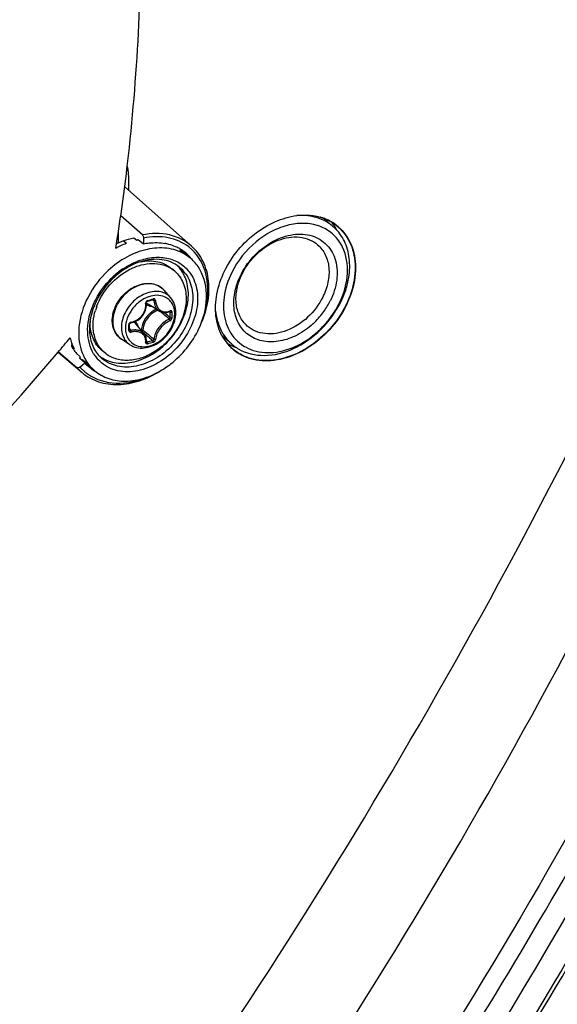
# Model space of a CAD drawing. Header units: millimetres. Extents: x 0 to 420, y 0 to 297.
# Tile 395 of 502: x 385.27 to 389.77, y 191.56 to 199.8. Entities that reach past the tile are written whole.
import ezdxf

# ---------------------------------------------------------------- set-up
doc = ezdxf.new("R2010")
doc.units = ezdxf.units.MM
doc.header["$LTSCALE"] = 23.1
doc.layers.get('0').update_dxf_attribs({"linetype": 'CONTINUOUS'})
doc.layers.add('02___PRT_ALL_AXES', color=7, linetype='CONTINUOUS')

msp = doc.modelspace()

# ---------------------------------------------------------------- linework, layer by layer
at = {"color": 7, "linetype": 'CONTINUOUS'}
for p, q in [((386.148, 198.4042), (386.7078, 197.9063)), ((386.2966, 197.9994), (386.1147, 198.1597)), ((386.0965, 197.932), (386.0965, 198.0373)), ((386.1386, 197.9504), (386.0789, 197.9242)), ((386.1386, 197.9504), (386.1631, 197.9302)), ((386.2252, 197.9754), (386.2497, 197.9552)), ((386.2619, 197.962), (386.2595, 197.9568)), ((386.2619, 197.962), (386.3065, 197.9253)), ((386.3065, 197.9735), (386.3065, 197.9253)), ((386.073, 197.8888), (386.0789, 197.9242)), ((386.0735, 197.8881), (386.0793, 197.9237)), ((386.6107, 197.8753), (386.693, 197.8096)), ((386.5683, 197.695), (386.5433, 197.7167)), ((386.5332, 197.4751), (386.4778, 197.5376)), ((386.3381, 197.4438), (386.3529, 197.4479)), ((386.3529, 197.4479), (386.3618, 197.4504)), ((386.3618, 197.4504), (386.3706, 197.453)), ((386.3706, 197.453), (386.3854, 197.4574)), ((386.3823, 197.4565), (386.3934, 197.4505)), ((386.3854, 197.4574), (386.386, 197.4576)), ((386.386, 197.4576), (386.3871, 197.4577)), ((386.3871, 197.4577), (386.388, 197.4576)), ((386.388, 197.4576), (386.3888, 197.4574)), ((386.3888, 197.4574), (386.3891, 197.4573)), ((386.3183, 197.3572), (386.3229, 197.3695)), ((386.3229, 197.3695), (386.3265, 197.3821)), ((386.3265, 197.3821), (386.3289, 197.3949)), ((386.3289, 197.3949), (386.3301, 197.4078)), ((386.3293, 197.4326), (386.3296, 197.4342)), ((386.3293, 197.4312), (386.3293, 197.4326)), ((386.3301, 197.4207), (386.3293, 197.4312)), ((386.3296, 197.4342), (386.33, 197.4357)), ((386.33, 197.4357), (386.3307, 197.4372)), ((386.3301, 197.4078), (386.3301, 197.4207)), ((386.3307, 197.4372), (386.3315, 197.4387)), ((386.3315, 197.4387), (386.3325, 197.44)), ((386.3325, 197.44), (386.3337, 197.4412)), ((386.3337, 197.4412), (386.3349, 197.4422)), ((386.3349, 197.4422), (386.3362, 197.443)), ((386.3362, 197.443), (386.3375, 197.4436)), ((386.3375, 197.4436), (386.3381, 197.4438)), ((386.4392, 197.3613), (386.3464, 197.4189)), ((386.2473, 197.28), (386.2588, 197.2868)), ((386.2588, 197.2868), (386.2697, 197.2945)), ((386.2697, 197.2945), (386.2799, 197.3032)), ((386.2799, 197.3032), (386.2894, 197.3126)), ((386.2894, 197.3126), (386.298, 197.3229)), ((386.298, 197.3229), (386.3058, 197.3338)), ((386.3058, 197.3338), (386.3125, 197.3452)), ((386.3125, 197.3452), (386.3183, 197.3572)), ((386.4391, 197.3614), (386.4429, 197.3591)), ((386.4429, 197.3591), (386.4513, 197.3551)), ((386.4513, 197.3551), (386.4601, 197.352)), ((386.4601, 197.352), (386.4693, 197.35)), ((386.4693, 197.35), (386.4789, 197.3489)), ((386.4789, 197.3489), (386.4886, 197.3489)), ((386.4795, 197.3489), (386.4819, 197.3469)), ((386.4886, 197.3489), (386.4985, 197.35)), ((386.4985, 197.35), (386.5085, 197.3521)), ((386.5085, 197.3521), (386.5185, 197.3552)), ((386.5185, 197.3552), (386.526, 197.3582)), ((386.5231, 197.3571), (386.5301, 197.3533)), ((386.5269, 197.3589), (386.526, 197.3582)), ((386.526, 197.3582), (386.5273, 197.3586)), ((386.5273, 197.3586), (386.5278, 197.3587)), ((386.1898, 197.2537), (386.19, 197.255)), ((386.1898, 197.2529), (386.1898, 197.2537)), ((386.1899, 197.2342), (386.1898, 197.2529)), ((386.1898, 197.2056), (386.1899, 197.2291)), ((386.1898, 197.2125), (386.1991, 197.2001)), ((386.1898, 197.2052), (386.1898, 197.2056)), ((386.1899, 197.2044), (386.1898, 197.2052)), ((386.1899, 197.2291), (386.1899, 197.2342)), ((386.1901, 197.2037), (386.1899, 197.2044)), ((386.19, 197.255), (386.1905, 197.2564)), ((386.1904, 197.2032), (386.1901, 197.2037)), ((386.1905, 197.2564), (386.1912, 197.2578)), ((386.1912, 197.2578), (386.1921, 197.2591)), ((386.1921, 197.2591), (386.1932, 197.2604)), ((386.1932, 197.2604), (386.1945, 197.2615)), ((386.1945, 197.2615), (386.1958, 197.2624)), ((386.1958, 197.2624), (386.1972, 197.2632)), ((386.1972, 197.2632), (386.1987, 197.2638)), ((386.1987, 197.2638), (386.2001, 197.2642)), ((386.2001, 197.2642), (386.2006, 197.2643)), ((386.2006, 197.2643), (386.2102, 197.2661)), ((386.2102, 197.2661), (386.2229, 197.2697)), ((386.2229, 197.2697), (386.2353, 197.2743)), ((386.2353, 197.2743), (386.2473, 197.28)), ((386.3114, 197.1725), (386.2414, 197.2558)), ((386.2884, 197.2052), (386.2848, 197.2042)), ((386.1918, 197.0808), (386.122, 197.1267)), ((386.298, 197.1884), (386.3314, 197.1601)), ((386.3161, 197.1662), (386.3114, 197.1724)), ((386.3209, 197.1584), (386.3161, 197.1662)), ((386.3247, 197.15), (386.3209, 197.1584)), ((386.3275, 197.1411), (386.3247, 197.15)), ((386.3294, 197.1318), (386.3275, 197.1411)), ((386.3302, 197.1222), (386.3294, 197.1318)), ((386.33, 197.1123), (386.3302, 197.1222)), ((385.7044, 197.0951), (385.7026, 197.0691)), ((385.7026, 197.0691), (385.7261, 197.047)), ((385.7184, 197.0429), (385.7189, 197.0421)), ((385.7184, 197.0428), (385.7189, 197.0421)), ((385.7261, 197.047), (385.7257, 197.0477)), ((385.9791, 197.0147), (385.9541, 197.0363)), ((386.3292, 197.1043), (386.3301, 197.1034)), ((386.3292, 197.1042), (386.3293, 197.1042)), ((386.3293, 197.1051), (386.33, 197.1123)), ((386.3293, 197.1046), (386.3293, 197.1051)), ((386.3293, 197.1042), (386.3293, 197.1046)), ((386.3293, 197.1042), (386.3293, 197.1041)), ((386.3293, 197.1041), (386.3293, 197.1042)), ((386.3299, 197.1113), (386.3359, 197.1031)), ((386.3299, 197.1113), (386.3327, 197.1076)), ((386.3301, 197.1034), (386.331, 197.1029)), ((385.5901, 197.0173), (385.7911, 196.8478)), ((385.5931, 197.0208), (385.7484, 196.8897)), ((385.7459, 197.0066), (385.7695, 196.9845)), ((385.7753, 196.9784), (385.7705, 196.969)), ((385.8134, 196.9288), (385.7705, 196.969)), ((385.7946, 196.9583), (385.8835, 196.8749)), ((385.7734, 196.8942), (385.8134, 196.9288)), ((385.8351, 196.9067), (385.8134, 196.9288))]:
    msp.add_line(p, q, dxfattribs=at)
for centre, radius, start, end in [((387.6696, 197.7362), 0.4285, 73.89793, 74.11089), ((387.6715, 197.7423), 0.4221, 70.20458, 73.90605), ((387.6742, 197.75), 0.4139, 68.77439, 70.1967), ((387.6754, 197.7532), 0.4105, 68.01317, 68.77345), ((387.68, 197.764), 0.3987, 59.95201, 68.04144), ((387.686, 197.7749), 0.3863, 54.51833, 59.91981), ((387.6857, 197.777), 0.3829, 49.13106, 59.06923), ((387.579, 197.857), 0.3925, 33.73592, 39.30374), ((387.6569, 197.7925), 0.365, 44.61818, 49.11135), ((387.572, 197.8522), 0.4009, 31.19903, 33.7439), ((387.6884, 197.7783), 0.3821, 52.76163, 54.50934), ((387.5686, 197.8502), 0.4048, 30.58992, 31.20176), ((387.6545, 197.7902), 0.3683, 41.64217, 44.61615), ((387.5626, 197.8467), 0.4118, 27.10499, 30.58132), ((386.3618, 197.4141), 0.5526, 100.33091, 101.70187), ((386.4128, 197.523), 0.4116, 75.01192, 79.76012), ((386.4194, 197.5469), 0.3869, 66.2771, 75.0359), ((386.4273, 197.5656), 0.3666, 59.92592, 66.23283), ((386.4303, 197.571), 0.3604, 59.30474, 59.90671), ((386.4327, 197.575), 0.3557, 51.38912, 59.31351), ((386.3817, 197.576), 0.3867, 43.29663, 47.2978), ((386.45, 197.5966), 0.3829, 47.57215, 52.21409), ((386.4493, 197.5958), 0.384, 42.93519, 47.56836), ((386.4733, 197.5344), 0.3521, 51.40492, 60.41329), ((386.4342, 197.5771), 0.3531, 44.16412, 51.36607), ((386.4002, 197.5935), 0.3613, 39.0989, 43.29239), ((386.4106, 197.6021), 0.3477, 38.13841, 39.07755), ((386.4316, 197.5747), 0.3566, 38.9283, 44.15239), ((386.4278, 197.5716), 0.3616, 36.7498, 38.93304), ((386.5113, 197.1546), 0.6763, 123.94033, 130.92048), ((386.4019, 197.5028), 0.2542, 49.1138, 56.51182), ((386.3901, 197.5401), 0.2837, 42.65384, 45.69266), ((386.3893, 197.5393), 0.2849, 42.00251, 42.65523), ((386.3868, 197.5372), 0.2882, 34.71844, 41.98672), ((386.424, 197.5079), 0.2877, 34.74605, 51.27615), ((386.5207, 197.1433), 0.6909, 130.90081, 132.28464), ((387.6763, 197.3885), 0.6204, 152.24213, 153.6682), ((386.3626, 197.4355), 0.1539, 50.53518, 52.38989), ((386.3627, 197.4357), 0.1537, 47.20358, 50.53486), ((386.3622, 197.4352), 0.1545, 41.53019, 47.1948), ((385.808, 199.3833), 2.0045, 285.39308, 286.80749), ((386.4288, 197.2521), 0.2432, 108.97761, 109.22935), ((387.2929, 197.7337), 0.6445, 324.44369, 333.60871), ((386.4541, 197.1718), 0.6194, 158.58314, 159.04535), ((386.4654, 197.1673), 0.6316, 156.18061, 158.57639), ((386.3927, 197.2227), 0.5108, 159.68136, 163.43785), ((386.3937, 197.4952), 0.0898, 224.14979, 225.13489), ((386.3939, 197.4954), 0.0901, 225.16768, 238.19258), ((386.4948, 197.1935), 0.202, 114.0645, 126.40526), ((386.4832, 197.4646), 0.1103, 292.2624, 294.07545), ((387.2865, 197.7516), 0.7351, 333.6699, 334.84081), ((386.3415, 197.2091), 0.4886, 170.97769, 172.64117), ((386.2578, 197.2639), 0.3988, 176.85169, 179.98582), ((386.5086, 197.1756), 0.2113, 135.09832, 148.10442), ((378.3422, 187.7872), 12.5417, 49.56104, 49.72441), ((379.0773, 188.6486), 11.4092, 49.26308, 49.56466), ((378.4988, 187.8506), 12.4061, 49.65654, 49.94798), ((386.4844, 197.4616), 0.1071, 290.31697, 292.26307), ((385.0648, 197.3296), 1.4654, 0.00233, 0.92882), ((385.1135, 197.3296), 1.4168, 359.05537, 0.00295), ((385.0666, 197.3287), 1.4783, 0.0024, 0.92888), ((385.1157, 197.3287), 1.4292, 359.05547, 0.00301), ((387.2759, 197.7455), 0.6653, 314.40399, 324.47463), ((386.3308, 197.2105), 0.4778, 172.64471, 173.57186), ((384.0425, 197.2243), 2.1407, 0.00233, 0.64253), ((384.1225, 197.2243), 2.0607, 359.34524, 0.00194), ((386.1871, 197.2056), 0.00271, 351.60329, 359.32144), ((386.2059, 197.2485), 0.0216, 99.06376, 106.76369), ((386.1723, 197.1978), 0.0902, 40.02572, 53.88647), ((386.1571, 197.1975), 0.1114, 16.50857, 23.3442), ((393.9542, 206.2894), 11.8794, 229.89404, 230.16205), ((387.2832, 197.7379), 0.6547, 312.46247, 312.99321), ((387.2807, 197.7406), 0.6584, 312.99401, 314.4015), ((370.4414, 209.7911), 19.8157, 319.86167, 320.31526), ((386.0936, 197.2437), 0.4171, 194.7631, 200.91006), ((393.4443, 205.5817), 11.0235, 229.81565, 230.16603), ((385.9611, 198.4902), 1.4368, 285.12112, 287.07727), ((393.0058, 205.1522), 10.3986, 230.16047, 230.51372), ((387.3265, 197.3496), 0.4118, 208.03353, 210.36327), ((387.315, 197.3427), 0.3984, 210.34232, 218.41541), ((386.0279, 197.2474), 0.371, 208.72649, 210.70742), ((386.067, 197.2334), 0.3885, 200.89904, 208.5514), ((386.0226, 197.2442), 0.3648, 210.70555, 213.50232), ((386.0144, 197.2387), 0.3549, 213.62951, 220.83979), ((386.1456, 197.2069), 0.2543, 221.70798, 229.09647), ((385.9618, 198.4883), 1.4495, 285.13021, 287.08635), ((387.305, 197.335), 0.3858, 218.44356, 223.82023), ((387.3032, 197.3353), 0.3828, 219.31033, 229.0826), ((387.2082, 197.4284), 0.3911, 239.06664, 243.5477), ((387.3023, 197.3325), 0.3822, 223.82925, 227.30885), ((387.2105, 197.433), 0.3963, 243.54192, 244.52578), ((387.2132, 197.4388), 0.4027, 244.53218, 247.81325), ((387.2846, 197.3628), 0.3665, 229.11804, 233.84071), ((387.2157, 197.4446), 0.409, 247.80754, 248.77339), ((387.2171, 197.4485), 0.4131, 248.77465, 250.46089), ((387.2861, 197.3648), 0.3689, 233.83939, 235.874), ((387.2878, 197.3675), 0.3721, 235.87753, 239.68187), ((386.0324, 197.2119), 0.3477, 220.85049, 222.80804), ((386.1473, 197.1467), 0.3795, 208.25195, 208.50269), ((386.1391, 197.1421), 0.3701, 208.47923, 214.6989), ((386.1569, 197.1658), 0.3128, 210.79009, 214.71405), ((386.1507, 197.1616), 0.3052, 214.72363, 222.49614), ((386.1355, 197.1743), 0.2748, 214.69889, 226.77666), ((386.1062, 197.212), 0.2824, 231.41242, 236.28994), ((386.0465, 197.1505), 0.396, 221.18357, 229.84642), ((386.0624, 197.1488), 0.3851, 221.37611, 225.97491), ((386.061, 197.1473), 0.3831, 225.97758, 230.58978), ((386.034, 197.2055), 0.3541, 233.68307, 237.60805), ((386.1265, 197.1334), 0.3548, 214.70639, 226.77538), ((386.0766, 197.1641), 0.3531, 226.82671, 227.67453), ((386.0764, 197.1639), 0.3527, 227.67481, 232.31612), ((386.036, 197.2088), 0.3579, 237.60856, 240.35669), ((386.0776, 197.1656), 0.3548, 232.32547, 237.56827), ((386.0805, 197.1702), 0.3603, 237.56928, 241.60282), ((348.5403, 216.1116), 48.3934, 323.57882, 333.80644)]:
    msp.add_arc(centre, radius, start, end, dxfattribs=at)
for points, knots in [([(378.9757, 181.8709), (381.3571, 184.074), (385.6919, 188.9116), (389.8774, 195.8119), (392.3241, 201.6351), (394.0782, 207.3942), (394.6905, 211.8509), (394.7189, 214.7681)], [0, 0, 0, 0, 0.260218, 0.517594, 0.643305, 0.766, 1, 1, 1, 1]), ([(376.3864, 178.6276), (378.9724, 180.6185), (382.5671, 184.0162), (386.6173, 189.1506), (389.2512, 193.2623), (391.4281, 197.557), (393.6377, 203.3356), (394.5758, 207.869), (394.804, 210.8639)], [0, 0, 0, 0, 0.256713, 0.385748, 0.513858, 0.640132, 0.763745, 1, 1, 1, 1]), ([(395.384, 210.3616), (395.1558, 207.3667), (394.2177, 202.8333), (392.0081, 197.0548), (389.8312, 192.76), (387.1973, 188.6483), (383.1471, 183.5139), (379.5524, 180.1162), (376.9664, 178.1253)], [0, 0, 0, 0, 0.236255, 0.359868, 0.486142, 0.614252, 0.743287, 1, 1, 1, 1]), ([(388.5482, 186.6809), (389.4296, 187.8787), (392.6717, 192.7021), (395.0907, 198.0951), (396.2564, 202.2588)], [0, 0, 0, 0, 0.255917, 1, 1, 1, 1]), ([(386.0793, 197.9237), (386.1154, 198.1471), (386.2456, 199.0967), (386.2922, 200.0568), (386.2922, 200.7889)], [0, 0, 0, 0, 0.236061, 1, 1, 1, 1]), ([(386.1698, 198.573), (386.1725, 198.5573), (386.1817, 198.4923), (386.1828, 198.4262), (386.1796, 198.3767)], [0, 0, 0, 0, 0.243964, 1, 1, 1, 1]), ([(386.963, 197.1561), (386.9363, 197.2062), (386.9022, 197.3235), (386.9127, 197.512), (386.9786, 197.7029), (387.0932, 197.8791), (387.2459, 198.0246), (387.4228, 198.1259), (387.608, 198.1734), (387.7315, 198.164), (387.7869, 198.1483)], [0, 0, 0, 0, 0.110088, 0.230518, 0.360848, 0.497268, 0.634207, 0.765949, 0.888259, 1, 1, 1, 1]), ([(387.7826, 198.1356), (387.768, 198.1411), (387.7062, 198.1604), (387.6403, 198.1651), (387.5914, 198.1618)], [0, 0, 0, 0, 0.241926, 1, 1, 1, 1]), ([(387.8958, 198.0685), (387.871, 198.09), (387.8335, 198.1144), (387.793, 198.1317), (387.7826, 198.1356)], [0, 0, 0, 0, 0.746556, 1, 1, 1, 1]), ([(387.9739, 197.896), (387.9557, 197.9338), (387.906, 198.0036), (387.7967, 198.0742), (387.6649, 198.1027), (387.5222, 198.0888), (387.3787, 198.0349), (387.1995, 197.9159), (387.0938, 197.7834), (387.0453, 197.6854)], [0, 0, 0, 0, 0.10803, 0.215239, 0.327568, 0.448837, 0.579729, 0.71819, 1, 1, 1, 1]), ([(387.9362, 198.0666), (387.9813, 198.0275), (388.0558, 197.9219), (388.0909, 197.7249), (388.0541, 197.5122), (387.9524, 197.3068), (387.798, 197.1308), (387.6078, 197.0037), (387.4027, 196.9402), (387.2637, 196.9479), (387.202, 196.9657)], [0, 0, 0, 0, 0.106111, 0.220823, 0.347549, 0.483893, 0.623723, 0.759711, 0.885852, 1, 1, 1, 1]), ([(387.9196, 198.0825), (387.9678, 198.0459), (388.0498, 197.9436), (388.0938, 197.7456), (388.0629, 197.5291), (387.9638, 197.3183), (387.8091, 197.1364), (387.6164, 197.0043), (387.4073, 196.9376), (387.2651, 196.9449), (387.2022, 196.9631)], [0, 0, 0, 0, 0.105854, 0.21964, 0.345609, 0.481774, 0.621986, 0.758653, 0.885442, 1, 1, 1, 1]), ([(387.9578, 197.4364), (387.9838, 197.4889), (388.0233, 197.5965), (388.0405, 197.7613), (388.012, 197.9134), (387.9611, 197.9997), (387.9298, 198.035)], [0, 0, 0, 0, 0.277913, 0.537401, 0.776533, 1, 1, 1, 1]), ([(377.0381, 177.9883), (378.7262, 179.2877), (381.9458, 182.1224), (386.1907, 186.9467), (389.7717, 192.241), (391.6735, 196.0355), (392.4809, 197.9697)], [0, 0, 0, 0, 0.250468, 0.502714, 0.753575, 1, 1, 1, 1]), ([(386.7078, 197.9063), (386.6563, 197.9522), (386.52, 198.0189), (386.3706, 198.0145), (386.2966, 197.9994)], [0, 0, 0, 0, 0.477261, 1, 1, 1, 1]), ([(386.2966, 197.9994), (386.2981, 197.9981), (386.3038, 197.9905), (386.3065, 197.9809), (386.3065, 197.9735)], [0, 0, 0, 0, 0.21372, 1, 1, 1, 1]), ([(386.6847, 197.8992), (386.635, 197.9377), (386.5091, 197.992), (386.3739, 197.987), (386.3065, 197.9735)], [0, 0, 0, 0, 0.477878, 1, 1, 1, 1]), ([(387.1273, 197.6775), (387.1572, 197.7343), (387.2341, 197.8387), (387.3844, 197.953), (387.5522, 198.0122), (387.7172, 198.0049), (387.8526, 197.9237), (387.9277, 197.7829), (387.9338, 197.6136), (387.8972, 197.5016), (387.8703, 197.4472)], [0, 0, 0, 0, 0.141963, 0.281834, 0.411571, 0.527828, 0.635174, 0.744715, 0.865827, 1, 1, 1, 1]), ([(387.1328, 197.6745), (387.1641, 197.7378), (387.2499, 197.8518), (387.4207, 197.964), (387.5828, 197.9926), (387.697, 197.9642), (387.7446, 197.9349), (387.7649, 197.9173)], [0, 0, 0, 0, 0.276587, 0.545215, 0.785241, 0.894764, 1, 1, 1, 1]), ([(386.6472, 197.8406), (386.603, 197.8657), (386.4984, 197.898), (386.3294, 197.8858), (386.1597, 197.8197), (386.0578, 197.7454), (386.0107, 197.7017)], [0, 0, 0, 0, 0.220283, 0.459909, 0.72167, 1, 1, 1, 1]), ([(386.3065, 197.9253), (386.3219, 197.9283), (386.3812, 197.9373), (386.4423, 197.936), (386.486, 197.9281)], [0, 0, 0, 0, 0.259924, 1, 1, 1, 1]), ([(386.7797, 197.2372), (386.8082, 197.2972), (386.85, 197.4201), (386.8613, 197.6077), (386.8165, 197.7784), (386.7482, 197.8704), (386.7078, 197.9063)], [0, 0, 0, 0, 0.277354, 0.535686, 0.7743, 1, 1, 1, 1]), ([(387.7649, 197.9173), (387.7913, 197.8944), (387.8362, 197.8348), (387.8649, 197.7231), (387.8561, 197.5998), (387.8273, 197.5191), (387.8078, 197.4797)], [0, 0, 0, 0, 0.222958, 0.46048, 0.719936, 1, 1, 1, 1]), ([(387.9518, 197.4391), (387.9871, 197.5141), (388.0312, 197.6682), (388.0057, 197.83), (387.9739, 197.896)], [0, 0, 0, 0, 0.530849, 1, 1, 1, 1]), ([(386.2828, 197.7752), (386.2632, 197.7691), (386.183, 197.7388), (386.1103, 197.6899), (386.0621, 197.6462)], [0, 0, 0, 0, 0.240132, 1, 1, 1, 1]), ([(386.1337, 197.7156), (386.1735, 197.7424), (386.2565, 197.7859), (386.3883, 197.8172), (386.5146, 197.8097), (386.5897, 197.777), (386.6214, 197.755)], [0, 0, 0, 0, 0.27808, 0.537426, 0.776315, 1, 1, 1, 1]), ([(386.604, 197.7324), (386.5634, 197.7649), (386.4538, 197.8079), (386.3395, 197.7927), (386.2828, 197.7752)], [0, 0, 0, 0, 0.467597, 1, 1, 1, 1]), ([(386.2828, 197.7746), (386.3296, 197.784), (386.4024, 197.7856), (386.4897, 197.7554), (386.5269, 197.7309), (386.5433, 197.7167)], [0, 0, 0, 0, 0.520568, 0.763514, 1, 1, 1, 1]), ([(386.8244, 197.3836), (386.8457, 197.4691), (386.8581, 197.6406), (386.7836, 197.8003), (386.7304, 197.8574)], [0, 0, 0, 0, 0.530212, 1, 1, 1, 1]), ([(386.0107, 197.7017), (385.9424, 197.6385), (385.8298, 197.4924), (385.773, 197.3153), (385.7653, 197.228)], [0, 0, 0, 0, 0.515032, 1, 1, 1, 1]), ([(385.9136, 197.4001), (385.9383, 197.4668), (386.0149, 197.5909), (386.1561, 197.7021), (386.2836, 197.7511), (386.3775, 197.7644), (386.4661, 197.7538), (386.5191, 197.7301), (386.5421, 197.7149)], [0, 0, 0, 0, 0.270012, 0.538889, 0.665622, 0.784297, 0.895035, 1, 1, 1, 1]), ([(385.9495, 196.9771), (385.9874, 196.9518), (386.0812, 196.9184), (386.2349, 196.9307), (386.3874, 196.9969), (386.5221, 197.1082), (386.6241, 197.2516), (386.6813, 197.4107), (386.6864, 197.568), (386.6502, 197.663), (386.6236, 197.7013)], [0, 0, 0, 0, 0.107975, 0.226362, 0.356798, 0.495317, 0.63487, 0.76804, 0.889766, 1, 1, 1, 1]), ([(386.5683, 197.695), (386.5835, 197.6819), (386.6111, 197.6514), (386.6521, 197.5769), (386.6634, 197.5111), (386.6634, 197.4674)], [0, 0, 0, 0, 0.238021, 0.481682, 1, 1, 1, 1]), ([(386.78, 197.2371), (386.816, 197.3213), (386.8567, 197.4937), (386.808, 197.6694), (386.7625, 197.735)], [0, 0, 0, 0, 0.534083, 1, 1, 1, 1]), ([(386.0621, 197.6462), (386.0425, 197.6285), (385.9695, 197.5542), (385.9136, 197.4627), (385.8865, 197.3899)], [0, 0, 0, 0, 0.253634, 1, 1, 1, 1]), ([(385.8876, 197.4223), (385.8972, 197.444), (385.9407, 197.5296), (386.0024, 197.6059), (386.0559, 197.6545)], [0, 0, 0, 0, 0.247117, 1, 1, 1, 1]), ([(386.6975, 197.6787), (386.7276, 197.6353), (386.7672, 197.5261), (386.755, 197.3469), (386.6815, 197.1687), (386.5568, 197.0134), (386.3972, 196.9006), (386.2221, 196.8457), (386.0524, 196.8589), (385.9597, 196.9182), (385.9257, 196.9554)], [0, 0, 0, 0, 0.111601, 0.235694, 0.371611, 0.512961, 0.65114, 0.778817, 0.893431, 1, 1, 1, 1]), ([(386.6604, 197.6719), (386.6883, 197.6317), (386.7253, 197.5311), (386.7159, 197.3656), (386.6504, 197.2), (386.5376, 197.0541), (386.3918, 196.9458), (386.2303, 196.889), (386.0717, 196.8931), (385.9815, 196.9419), (385.9472, 196.974)], [0, 0, 0, 0, 0.111188, 0.234535, 0.369608, 0.510439, 0.648802, 0.777413, 0.893182, 1, 1, 1, 1]), ([(387.0453, 197.6854), (387.0131, 197.6203), (386.9693, 197.4864), (386.9763, 197.2839), (387.065, 197.1153), (387.1707, 197.0509), (387.226, 197.0333)], [0, 0, 0, 0, 0.284133, 0.540724, 0.772808, 1, 1, 1, 1]), ([(387.7252, 197.2549), (387.6855, 197.2186), (387.5995, 197.1572), (387.4565, 197.1051), (387.315, 197.1007), (387.1901, 197.1484), (387.1001, 197.2447), (387.0576, 197.3746), (387.0637, 197.5209), (387.0971, 197.6169), (387.1203, 197.6637)], [0, 0, 0, 0, 0.142489, 0.275928, 0.397535, 0.509474, 0.618975, 0.734725, 0.861816, 1, 1, 1, 1]), ([(387.1757, 197.237), (387.1493, 197.2599), (387.1044, 197.3195), (387.0756, 197.4311), (387.0845, 197.5545), (387.1133, 197.6352), (387.1328, 197.6745)], [0, 0, 0, 0, 0.222958, 0.46048, 0.719936, 1, 1, 1, 1]), ([(386.4565, 197.5575), (386.4402, 197.57), (386.4008, 197.5891), (386.3334, 197.5945), (386.2627, 197.5781), (386.1945, 197.5419), (386.1342, 197.489), (386.0725, 197.4049), (386.048, 197.3272), (386.048, 197.2772)], [0, 0, 0, 0, 0.104897, 0.216899, 0.338904, 0.47012, 0.607003, 0.744549, 1, 1, 1, 1]), ([(386.0527, 197.3477), (386.0653, 197.3974), (386.1165, 197.491), (386.2017, 197.555), (386.2492, 197.5745)], [0, 0, 0, 0, 0.499995, 1, 1, 1, 1]), ([(386.2492, 197.5745), (386.2697, 197.583), (386.3117, 197.595), (386.3754, 197.5954), (386.4335, 197.5768), (386.465, 197.552), (386.4778, 197.5376)], [0, 0, 0, 0, 0.270574, 0.524505, 0.765155, 1, 1, 1, 1]), ([(386.6634, 197.4674), (386.6634, 197.3833), (386.6215, 197.2529), (386.5167, 197.113), (386.4144, 197.0257), (386.2994, 196.9675), (386.1809, 196.9434), (386.0689, 196.9568), (386.005, 196.9922), (385.9791, 197.0147)], [0, 0, 0, 0, 0.256473, 0.394543, 0.531644, 0.662632, 0.784011, 0.89531, 1, 1, 1, 1]), ([(386.4637, 197.5193), (386.4461, 197.5247), (386.4073, 197.5296), (386.3478, 197.5203), (386.2886, 197.4954), (386.2151, 197.4439), (386.1452, 197.3554), (386.1208, 197.2674), (386.1208, 197.2252)], [0, 0, 0, 0, 0.108641, 0.225762, 0.35139, 0.483442, 0.751147, 1, 1, 1, 1]), ([(386.3487, 197.4817), (386.3218, 197.4723), (386.2698, 197.4432), (386.1893, 197.3618), (386.1546, 197.2754), (386.1546, 197.2195)], [0, 0, 0, 0, 0.249772, 0.51087, 1, 1, 1, 1]), ([(386.3401, 197.4507), (386.3352, 197.4493), (386.3263, 197.4424), (386.3234, 197.4315), (386.324, 197.4264)], [0, 0, 0, 0, 0.497141, 1, 1, 1, 1]), ([(386.3401, 197.4507), (386.3402, 197.4498), (386.3403, 197.4475), (386.3396, 197.4442), (386.3381, 197.4438)], [0, 0, 0, 0, 0.348, 1, 1, 1, 1]), ([(386.4826, 197.4812), (386.4629, 197.4898), (386.4172, 197.4984), (386.372, 197.4897), (386.3497, 197.482)], [0, 0, 0, 0, 0.47597, 1, 1, 1, 1]), ([(386.3877, 197.4644), (386.3877, 197.4635), (386.3879, 197.4612), (386.387, 197.4579), (386.3854, 197.4574)], [0, 0, 0, 0, 0.339767, 1, 1, 1, 1]), ([(386.4068, 197.4503), (386.4065, 197.4548), (386.4033, 197.462), (386.3945, 197.4655), (386.3899, 197.4651), (386.3877, 197.4644)], [0, 0, 0, 0, 0.502703, 0.74499, 1, 1, 1, 1]), ([(386.3934, 197.4505), (386.3933, 197.4512), (386.3928, 197.4539), (386.3909, 197.4563), (386.3891, 197.4573)], [0, 0, 0, 0, 0.264576, 1, 1, 1, 1]), ([(386.3934, 197.4505), (386.3944, 197.4322), (386.4019, 197.3976), (386.4254, 197.3699), (386.4391, 197.3614)], [0, 0, 0, 0, 0.531229, 1, 1, 1, 1]), ([(386.4068, 197.4502), (386.4045, 197.4496), (386.3999, 197.4492), (386.3953, 197.4496), (386.3934, 197.4505)], [0, 0, 0, 0, 0.5364, 1, 1, 1, 1]), ([(386.4068, 197.4503), (386.4075, 197.4379), (386.4119, 197.4141), (386.4282, 197.3832), (386.4533, 197.3618), (386.4741, 197.3561), (386.4843, 197.3554)], [0, 0, 0, 0, 0.279104, 0.533854, 0.769255, 1, 1, 1, 1]), ([(386.5332, 197.4751), (386.5241, 197.4853), (386.5027, 197.5036), (386.4771, 197.5152), (386.4637, 197.5193)], [0, 0, 0, 0, 0.49562, 1, 1, 1, 1]), ([(386.5676, 197.3387), (386.5676, 197.3544), (386.5641, 197.3848), (386.5473, 197.4265), (386.5197, 197.4602), (386.4954, 197.4755), (386.4826, 197.4812)], [0, 0, 0, 0, 0.267263, 0.518158, 0.759229, 1, 1, 1, 1]), ([(386.5775, 197.3499), (386.5775, 197.373), (386.5707, 197.4184), (386.5477, 197.4586), (386.5332, 197.4751)], [0, 0, 0, 0, 0.512429, 1, 1, 1, 1]), ([(387.8078, 197.4797), (387.7765, 197.4164), (387.6906, 197.3025), (387.5198, 197.1902), (387.3577, 197.1617), (387.2436, 197.19), (387.196, 197.2194), (387.1757, 197.237)], [0, 0, 0, 0, 0.276587, 0.545215, 0.785241, 0.894764, 1, 1, 1, 1]), ([(385.8882, 197.0057), (385.8564, 197.0592), (385.8227, 197.1942), (385.8505, 197.3276), (385.8757, 197.3933)], [0, 0, 0, 0, 0.469284, 1, 1, 1, 1]), ([(385.8865, 197.3899), (385.8833, 197.3813), (385.8716, 197.3473), (385.8631, 197.3122), (385.8589, 197.2857)], [0, 0, 0, 0, 0.25557, 1, 1, 1, 1]), ([(385.884, 197.2424), (385.884, 197.2527), (385.8856, 197.2952), (385.8939, 197.3374), (385.903, 197.3683)], [0, 0, 0, 0, 0.242407, 1, 1, 1, 1]), ([(386.2025, 197.2698), (386.2202, 197.2727), (386.2553, 197.2858), (386.297, 197.3229), (386.3226, 197.3722), (386.326, 197.409), (386.324, 197.4264)], [0, 0, 0, 0, 0.24849, 0.504031, 0.757203, 1, 1, 1, 1]), ([(386.324, 197.4263), (386.3254, 197.4268), (386.3275, 197.4275), (386.3294, 197.4296), (386.3293, 197.4305)], [0, 0, 0, 0, 0.63264, 1, 1, 1, 1]), ([(386.33, 197.4188), (386.3333, 197.4164), (386.3473, 197.4074), (386.3636, 197.4022), (386.376, 197.4004)], [0, 0, 0, 0, 0.245283, 1, 1, 1, 1]), ([(386.4264, 197.3693), (386.4203, 197.367), (386.3955, 197.3558), (386.3734, 197.3392), (386.3589, 197.3247)], [0, 0, 0, 0, 0.242416, 1, 1, 1, 1]), ([(386.5282, 197.3639), (386.5283, 197.3633), (386.5282, 197.3616), (386.5277, 197.3597), (386.5269, 197.3589)], [0, 0, 0, 0, 0.296838, 1, 1, 1, 1]), ([(386.5447, 197.3527), (386.5446, 197.3567), (386.5422, 197.3634), (386.5341, 197.3657), (386.5301, 197.3647), (386.5282, 197.3639)], [0, 0, 0, 0, 0.500392, 0.734456, 1, 1, 1, 1]), ([(387.1, 197.0462), (387.1643, 197.0086), (387.3279, 196.9716), (387.5775, 197.0376), (387.8029, 197.1972), (387.9158, 197.3516), (387.9578, 197.4364)], [0, 0, 0, 0, 0.215318, 0.458719, 0.726578, 1, 1, 1, 1]), ([(387.226, 197.0333), (387.2876, 197.0138), (387.4297, 197.007), (387.6353, 197.0818), (387.8183, 197.2248), (387.9104, 197.355), (387.9453, 197.4256)], [0, 0, 0, 0, 0.220073, 0.466249, 0.731628, 1, 1, 1, 1]), ([(386.0444, 197.2829), (386.0444, 197.2882), (386.0451, 197.31), (386.0487, 197.3317), (386.0527, 197.3477)], [0, 0, 0, 0, 0.244438, 1, 1, 1, 1]), ([(386.122, 197.1267), (386.1098, 197.1347), (386.0874, 197.1543), (386.0538, 197.205), (386.0444, 197.252), (386.0444, 197.2829)], [0, 0, 0, 0, 0.241984, 0.486768, 1, 1, 1, 1]), ([(386.1786, 197.1299), (386.189, 197.1132), (386.218, 197.0834), (386.278, 197.0619), (386.3457, 197.065), (386.4139, 197.0909), (386.4761, 197.1364), (386.5409, 197.2141), (386.5676, 197.2899), (386.5676, 197.3387)], [0, 0, 0, 0, 0.105488, 0.213714, 0.331476, 0.460622, 0.598286, 0.738716, 1, 1, 1, 1]), ([(386.1918, 197.0808), (386.2089, 197.0696), (386.2487, 197.0533), (386.3143, 197.0506), (386.381, 197.0679), (386.4441, 197.1028), (386.4993, 197.1525), (386.5556, 197.231), (386.5775, 197.3032), (386.5775, 197.3499)], [0, 0, 0, 0, 0.11076, 0.226584, 0.349536, 0.479279, 0.613227, 0.747471, 1, 1, 1, 1]), ([(386.3292, 197.2872), (386.3251, 197.2806), (386.3109, 197.2547), (386.3026, 197.2252), (386.3015, 197.2034)], [0, 0, 0, 0, 0.261592, 1, 1, 1, 1]), ([(386.3749, 197.3561), (386.367, 197.3503), (386.337, 197.3249), (386.3138, 197.2915), (386.3024, 197.2644)], [0, 0, 0, 0, 0.251119, 1, 1, 1, 1]), ([(386.5228, 197.2935), (386.5061, 197.2874), (386.4735, 197.2681), (386.4333, 197.2275), (386.4043, 197.1793), (386.3945, 197.1437), (386.3934, 197.1268)], [0, 0, 0, 0, 0.24174, 0.507568, 0.769195, 1, 1, 1, 1]), ([(386.5282, 197.281), (386.5126, 197.2751), (386.4822, 197.2568), (386.4446, 197.2187), (386.4174, 197.1736), (386.4079, 197.1403), (386.4068, 197.1245)], [0, 0, 0, 0, 0.241461, 0.507728, 0.769702, 1, 1, 1, 1]), ([(386.4843, 197.3554), (386.4874, 197.3552), (386.5, 197.3551), (386.5127, 197.3578), (386.5216, 197.3612)], [0, 0, 0, 0, 0.242499, 1, 1, 1, 1]), ([(386.5228, 197.2935), (386.5239, 197.294), (386.528, 197.297), (386.5303, 197.3024), (386.5301, 197.3062)], [0, 0, 0, 0, 0.233629, 1, 1, 1, 1]), ([(386.5282, 197.281), (386.5284, 197.2846), (386.5268, 197.2894), (386.5237, 197.2929), (386.5228, 197.2935)], [0, 0, 0, 0, 0.766459, 1, 1, 1, 1]), ([(386.5301, 197.3533), (386.5301, 197.3539), (386.5301, 197.3559), (386.529, 197.358), (386.5277, 197.3587)], [0, 0, 0, 0, 0.295427, 1, 1, 1, 1]), ([(386.5282, 197.281), (386.5304, 197.2819), (386.539, 197.2873), (386.5446, 197.2975), (386.5447, 197.3052)], [0, 0, 0, 0, 0.2401, 1, 1, 1, 1]), ([(386.5447, 197.3527), (386.5423, 197.3517), (386.5372, 197.3511), (386.5321, 197.352), (386.5301, 197.3533)], [0, 0, 0, 0, 0.520163, 1, 1, 1, 1]), ([(386.5447, 197.3051), (386.5423, 197.3041), (386.5372, 197.3036), (386.5321, 197.3048), (386.5301, 197.3062)], [0, 0, 0, 0, 0.516682, 1, 1, 1, 1]), ([(386.91, 197.3616), (386.9152, 197.3081), (386.9419, 197.2047), (387.0066, 197.1188), (387.0448, 197.0858)], [0, 0, 0, 0, 0.515788, 1, 1, 1, 1]), ([(385.7653, 197.228), (385.7632, 197.2044), (385.7606, 197.1154), (385.7821, 197.0247), (385.813, 196.9671)], [0, 0, 0, 0, 0.265545, 1, 1, 1, 1]), ([(385.856, 197.264), (385.851, 197.2194), (385.8532, 197.1324), (385.8865, 197.051), (385.9095, 197.0178)], [0, 0, 0, 0, 0.526183, 1, 1, 1, 1]), ([(385.9541, 197.0363), (385.9389, 197.0495), (385.9112, 197.08), (385.8702, 197.1545), (385.859, 197.2202), (385.859, 197.264)], [0, 0, 0, 0, 0.238021, 0.481682, 1, 1, 1, 1]), ([(385.9557, 197.0377), (385.9322, 197.0641), (385.8947, 197.1299), (385.884, 197.2042), (385.884, 197.2424)], [0, 0, 0, 0, 0.481107, 1, 1, 1, 1]), ([(386.048, 197.2772), (386.048, 197.2472), (386.0569, 197.2018), (386.0891, 197.153), (386.1104, 197.1343), (386.122, 197.1267)], [0, 0, 0, 0, 0.517982, 0.760912, 1, 1, 1, 1]), ([(386.1208, 197.2252), (386.1208, 197.2179), (386.1221, 197.1901), (386.1292, 197.1623), (386.1379, 197.1436)], [0, 0, 0, 0, 0.261199, 1, 1, 1, 1]), ([(386.1546, 197.2195), (386.1546, 197.2034), (386.1583, 197.172), (386.1706, 197.1428), (386.1786, 197.1299)], [0, 0, 0, 0, 0.516185, 1, 1, 1, 1]), ([(386.1997, 197.2692), (386.1951, 197.2678), (386.1868, 197.2622), (386.183, 197.2528), (386.1831, 197.2483)], [0, 0, 0, 0, 0.515676, 1, 1, 1, 1]), ([(386.1831, 197.2483), (386.184, 197.2485), (386.1866, 197.2491), (386.1898, 197.2511), (386.1898, 197.2529)], [0, 0, 0, 0, 0.335626, 1, 1, 1, 1]), ([(386.1831, 197.2008), (386.184, 197.2009), (386.1865, 197.2015), (386.1895, 197.2034), (386.1897, 197.2052)], [0, 0, 0, 0, 0.321323, 1, 1, 1, 1]), ([(386.1831, 197.2008), (386.1831, 197.1986), (386.184, 197.1941), (386.1901, 197.1869), (386.198, 197.186), (386.2025, 197.187)], [0, 0, 0, 0, 0.245151, 0.483798, 1, 1, 1, 1]), ([(386.1904, 197.2032), (386.1914, 197.202), (386.1941, 197.2), (386.1975, 197.1998), (386.1991, 197.2001)], [0, 0, 0, 0, 0.481798, 1, 1, 1, 1]), ([(386.3114, 197.1725), (386.3056, 197.1793), (386.2909, 197.1915), (386.2634, 197.2021), (386.2319, 197.2053), (386.2101, 197.2025), (386.1991, 197.2001)], [0, 0, 0, 0, 0.222882, 0.461558, 0.720944, 1, 1, 1, 1]), ([(386.2025, 197.187), (386.2025, 197.1894), (386.2017, 197.1939), (386.2003, 197.1983), (386.1991, 197.2001)], [0, 0, 0, 0, 0.526671, 1, 1, 1, 1]), ([(386.2025, 197.2698), (386.2025, 197.2685), (386.2025, 197.2666), (386.2013, 197.2644), (386.2006, 197.2643)], [0, 0, 0, 0, 0.650306, 1, 1, 1, 1]), ([(386.2594, 197.2416), (386.258, 197.2448), (386.252, 197.257), (386.2436, 197.2679), (386.2363, 197.2748)], [0, 0, 0, 0, 0.255247, 1, 1, 1, 1]), ([(386.3024, 197.2644), (386.3004, 197.2596), (386.2933, 197.2405), (386.2891, 197.2203), (386.2884, 197.2052)], [0, 0, 0, 0, 0.258896, 1, 1, 1, 1]), ([(386.2884, 197.2053), (386.2907, 197.2058), (386.2952, 197.2059), (386.2997, 197.2046), (386.3015, 197.2034)], [0, 0, 0, 0, 0.526419, 1, 1, 1, 1]), ([(386.2884, 197.2053), (386.2884, 197.2047), (386.2885, 197.2023), (386.2891, 197.2), (386.2897, 197.1983)], [0, 0, 0, 0, 0.234277, 1, 1, 1, 1]), ([(386.2939, 197.1932), (386.2969, 197.1947), (386.3001, 197.1982), (386.3014, 197.2024), (386.3015, 197.2034)], [0, 0, 0, 0, 0.762591, 1, 1, 1, 1]), ([(386.4466, 196.8611), (386.4831, 196.8821), (386.6221, 196.9789), (386.73, 197.1204), (386.78, 197.2371)], [0, 0, 0, 0, 0.248728, 1, 1, 1, 1]), ([(386.1379, 197.1436), (386.1439, 197.1309), (386.159, 197.1071), (386.1802, 197.0884), (386.1918, 197.0808)], [0, 0, 0, 0, 0.504391, 1, 1, 1, 1]), ([(386.3148, 197.1515), (386.31, 197.1594), (386.2968, 197.174), (386.2693, 197.1873), (386.2368, 197.192), (386.214, 197.1895), (386.2025, 197.187)], [0, 0, 0, 0, 0.221381, 0.457911, 0.717649, 1, 1, 1, 1]), ([(386.324, 197.1006), (386.3252, 197.1095), (386.3252, 197.1273), (386.3191, 197.1442), (386.3148, 197.1515)], [0, 0, 0, 0, 0.513521, 1, 1, 1, 1]), ([(386.3831, 197.1167), (386.3843, 197.117), (386.3889, 197.1189), (386.393, 197.1232), (386.3934, 197.1268)], [0, 0, 0, 0, 0.265099, 1, 1, 1, 1]), ([(386.3877, 197.1028), (386.388, 197.1053), (386.3871, 197.1104), (386.3848, 197.115), (386.3831, 197.1167)], [0, 0, 0, 0, 0.50766, 1, 1, 1, 1]), ([(386.3877, 197.1028), (386.3901, 197.1035), (386.3989, 197.1079), (386.4062, 197.1172), (386.4068, 197.1245)], [0, 0, 0, 0, 0.257299, 1, 1, 1, 1]), ([(386.4068, 197.1245), (386.4034, 197.1234), (386.3982, 197.1236), (386.3942, 197.1261), (386.3934, 197.1268)], [0, 0, 0, 0, 0.768189, 1, 1, 1, 1]), ([(386.324, 197.1006), (386.3237, 197.0987), (386.3239, 197.0947), (386.329, 197.088), (386.3361, 197.088), (386.3401, 197.0891)], [0, 0, 0, 0, 0.250198, 0.477776, 1, 1, 1, 1]), ([(386.324, 197.1006), (386.3247, 197.1008), (386.3269, 197.1015), (386.3291, 197.1034), (386.3293, 197.1051)], [0, 0, 0, 0, 0.303916, 1, 1, 1, 1]), ([(386.331, 197.1029), (386.3314, 197.1028), (386.333, 197.1024), (386.3347, 197.1027), (386.3359, 197.1031)], [0, 0, 0, 0, 0.220787, 1, 1, 1, 1]), ([(386.3401, 197.0891), (386.3404, 197.0916), (386.3396, 197.0966), (386.3376, 197.1013), (386.3359, 197.1031)], [0, 0, 0, 0, 0.510568, 1, 1, 1, 1]), ([(387.2022, 196.9631), (387.1872, 196.9674), (387.1296, 196.9874), (387.0766, 197.0209), (387.0432, 197.0516)], [0, 0, 0, 0, 0.25535, 1, 1, 1, 1]), ([(387.202, 196.9657), (387.1881, 196.9697), (387.1343, 196.9882), (387.0844, 197.0183), (387.0524, 197.0461)], [0, 0, 0, 0, 0.25514, 1, 1, 1, 1]), ([(380.4873, 192.6112), (380.9708, 192.9149), (382.8316, 194.1845), (384.5065, 195.7319), (385.5903, 197.0172)], [0, 0, 0, 0, 0.253488, 1, 1, 1, 1]), ([(385.7734, 196.8942), (385.7714, 196.8925), (385.7645, 196.8876), (385.7531, 196.8858), (385.7484, 196.8897)], [0, 0, 0, 0, 0.295911, 1, 1, 1, 1]), ([(385.8835, 196.8749), (385.9165, 196.844), (385.9977, 196.7937), (386.1426, 196.7678), (386.2984, 196.7899), (386.3982, 196.8332), (386.4466, 196.8611)], [0, 0, 0, 0, 0.225482, 0.463112, 0.721089, 1, 1, 1, 1]), ([(385.7911, 196.8478), (385.8314, 196.8139), (385.9292, 196.7604), (386.0993, 196.7386), (386.2787, 196.7722), (386.3921, 196.8269), (386.4466, 196.8612)], [0, 0, 0, 0, 0.226396, 0.46519, 0.723138, 1, 1, 1, 1]), ([(385.8178, 196.8513), (385.8801, 196.8001), (386.0519, 196.7357), (386.2275, 196.7693), (386.3124, 196.8021)], [0, 0, 0, 0, 0.469551, 1, 1, 1, 1]), ([(387.1063, 187.7044), (387.5362, 188.2887), (389.1913, 190.644), (390.6408, 193.1444), (391.59, 195.0769)], [0, 0, 0, 0, 0.252027, 1, 1, 1, 1])]:
    msp.add_open_spline(points, degree=3, knots=knots, dxfattribs=at)
for points in [[(387.7866, 198.1469), (387.8201, 198.1373), (387.8526, 198.1234), (387.8825, 198.1055)], [(386.1386, 197.9504), (386.1667, 197.9608), (386.1957, 197.9693), (386.2252, 197.9754)], [(386.0729, 197.8889), (386.1019, 197.9048), (386.1321, 197.9187), (386.1631, 197.9302)], [(386.7625, 197.735), (386.7431, 197.7629), (386.7195, 197.7884), (386.693, 197.8096)], [(386.6214, 197.755), (386.6509, 197.7345), (386.6771, 197.7082), (386.6975, 197.6787)]]:
    msp.add_open_spline(points, degree=3, dxfattribs=at)
at = {"layer": '02___PRT_ALL_AXES', "color": 7, "linetype": 'CONTINUOUS'}
for p, q in [((387.8958, 198.0685), (387.8171, 198.1367)), ((387.0448, 197.0858), (386.9665, 197.1535))]:
    msp.add_line(p, q, dxfattribs=at)
for points, knots in [([(392.6269, 197.9084), (391.0072, 193.9955), (386.6342, 186.5576), (380.5409, 180.458), (377.1427, 177.8521)], [0, 0, 0, 0, 0.497213, 1, 1, 1, 1]), ([(391.6211, 195.2134), (391.3037, 194.5626), (389.9622, 191.9669), (388.3827, 189.4948), (387.0803, 187.7248)], [0, 0, 0, 0, 0.247824, 1, 1, 1, 1])]:
    msp.add_open_spline(points, degree=3, knots=knots, dxfattribs=at)

doc.saveas('drawing.dxf')
